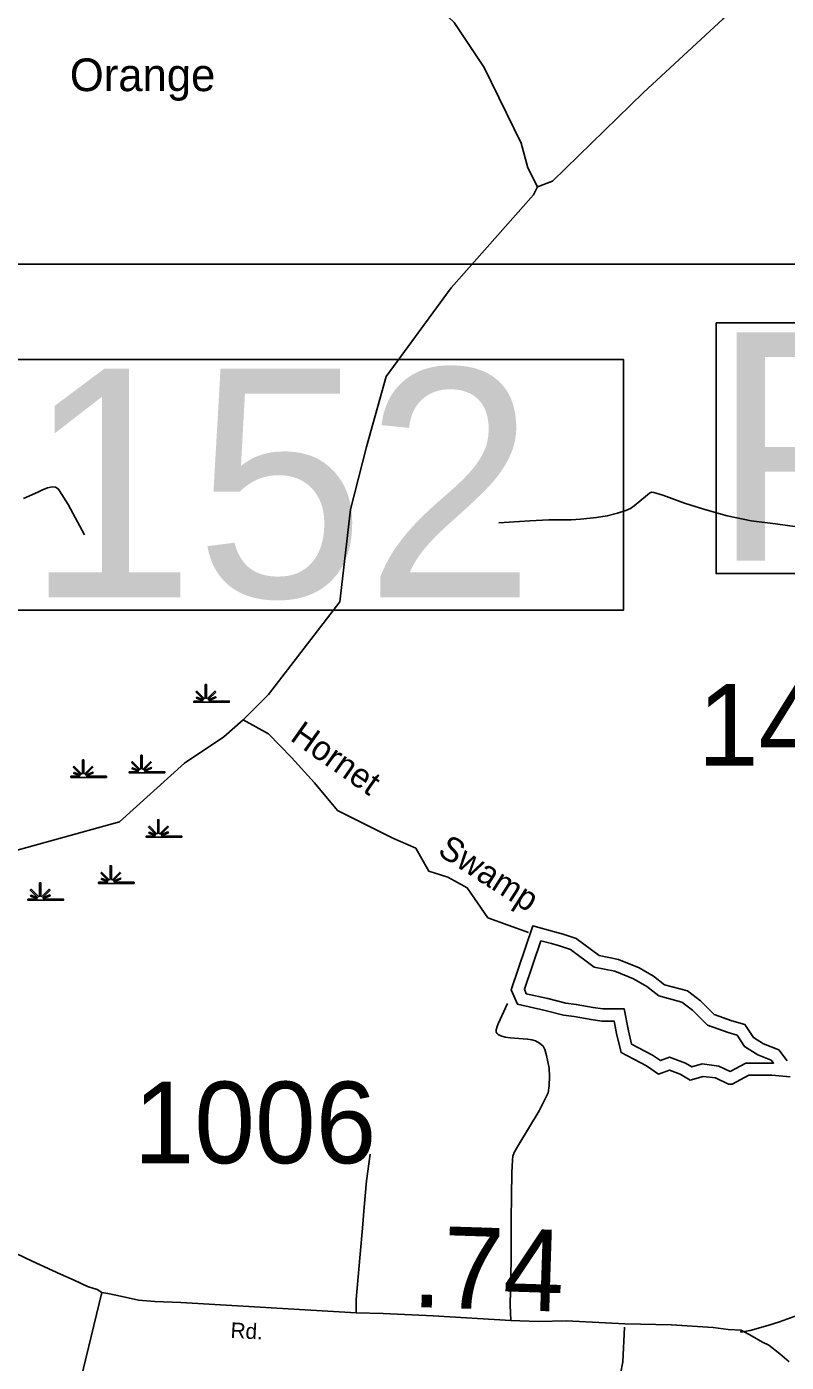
# Model space of a CAD drawing. Extents: x 2093524 to 2270757, y 289120 to 570408.
# Drawn here: x 2144558 to 2149214, y 495232 to 503417 of the extents above; entities that cross this region are included whole.
import ezdxf

# ---------------------------------------------------------------- set-up
doc = ezdxf.new("R2010")
doc.units = 0
for name, color, linetype in [('Exist Civil Demographics Community Label', 7, 'Continuous'), ('Exist Hydrographic Buffer Line', 7, 'Continuous'), ('Exist Hydrographic Creek Single Shore', 7, 'Continuous'), ('Exist Hydrographic Misc Water Feature', 7, 'Continuous'), ('Exist Hydrographic Pond Over 1500 Sq Ft', 7, 'Continuous'), ('Exist Hydrographic Swamp CELL', 7, 'Continuous'), ('Exist Hydrographic Swamp Label', 7, 'Continuous'), ('Exist Road Non-System Type 51', 7, 'Continuous'), ('Exist Road Secondary Mileage Hundredths English Label', 7, 'Continuous'), ('Exist Road Secondary Structure Pipe Number Label', 7, 'Continuous'), ('Exist Road Secondary Structure Standard Bridge Number Label', 7, 'Continuous'), ('Exist Road Secondary Type 51 Attributed', 7, 'Continuous'), ('Exist Road Secondary Type 51 Label', 7, 'Continuous'), ('Exist Road Secondary Type 51 Number Label', 7, 'Continuous'), ('Map Preparation Inset Cut Line', 7, 'Continuous')]:
    doc.layers.add(name, color=color, linetype=linetype)

msp = doc.modelspace()

# ---------------------------------------------------------------- linework, layer by layer
at = {"layer": 'Exist Hydrographic Buffer Line'}
msp.add_lwpolyline([(2147708.8, 497815.5), (2147608.6, 497518.4), (2147620.2, 497490.9), (2147752.7, 497461.5), (2147862.8, 497433.9), (2147926.2, 497424.9), (2148029.7, 497406.1), (2148088.9, 497397.6), (2148221.1, 497397.6), (2148246.3, 497263), (2148266.1, 497180.7), (2148395, 497114.3), (2148442.5, 497081.5), (2148497.5, 497101.2), (2148596, 497066), (2148635.4, 497041.8), (2148698.3, 497060.3), (2148800.9, 497047.4), (2148870.1, 497014.9), (2148965.6, 497066), (2149128.6, 497066), (2149136, 497065.4), (2149121.3, 497084), (2149039.9, 497116.6), (2148958.8, 497166.5), (2148913, 497237.3), (2148858, 497253.5), (2148731.8, 497297.4), (2148638.5, 497390.7), (2148574.3, 497439.8), (2148432.7, 497477.5), (2148358.9, 497535.5), (2148278.6, 497582), (2148163, 497629.1), (2148036.1, 497654.5), (2147890.5, 497761.2), (2147823.6, 497784.9), (2147774.8, 497798.2)], close=True, dxfattribs=at)
at = {"layer": 'Exist Hydrographic Creek Single Shore'}
for points in [[(2147689.9, 502435.5), (2147782, 502469.8), (2148337.9, 503013), (2148826.9, 503465.7), (2149092, 503877), (2149602.9, 504797.7)], [(2146640.8, 500842.6), (2146761.8, 501273.1), (2147159.8, 501816.3), (2147664.9, 502386.7), (2147689.9, 502435.5)], [(2145884.4, 499168.9), (2146039.6, 499324.2), (2146477.8, 499891.3), (2146542.8, 500457.5), (2146640.8, 500842.6)], [(2143139.8, 497586.6), (2143397.9, 497627.3), (2143555.8, 497712.7), (2143986.9, 498124), (2144327.9, 498323.8), (2145126.9, 498544), (2145524.9, 498903.4), (2145766.8, 499065.5), (2145884.4, 499168.9)], [(2147634.3, 497865.9), (2147385, 497955.3), (2147258, 498138.8), (2147140.4, 498204.6), (2147022.8, 498242.2), (2146971, 498331.6), (2146942.8, 498383.4), (2146801.7, 498444.5), (2146463, 498613.9), (2146321.9, 498783.2), (2146180.8, 498938.4), (2146039.6, 499084.3), (2145884.4, 499168.9)]]:
    msp.add_lwpolyline(points, dxfattribs=at)
at = {"layer": 'Exist Hydrographic Misc Water Feature'}
msp.add_line((2147689.9, 502435.5), (2147630.8, 502551.5), dxfattribs=at)
msp.add_lwpolyline([(2147630.8, 502551.5), (2147589, 502703.3), (2147362, 503167), (2147177.9, 503443), (2146776, 503825), (2146683.9, 503964.6), (2146589.8, 504563.6), (2146404.8, 504823.1), (2146337.8, 504972.1), (2146227.9, 505436.8), (2145916.8, 506010.6), (2145789.9, 506436.3), (2145678.7, 507058.5), (2145718.7, 507375.9), (2145876.8, 507467.8), (2146576.9, 507539.1), (2147033.9, 507625)], dxfattribs=at)
at = {"layer": 'Exist Hydrographic Pond Over 1500 Sq Ft'}
msp.add_lwpolyline([(2149219.6, 497080.3), (2149167.8, 497146.2), (2149073.7, 497183.8), (2149012.6, 497221.5), (2148960.8, 497301.4), (2148880.9, 497325), (2148772.7, 497362.6), (2148688, 497447.3), (2148608, 497508.4), (2148466.9, 497546), (2148401.1, 497597.8), (2148311.7, 497649.5), (2148184.7, 497701.3), (2148067.1, 497724.8), (2147926, 497828.3), (2147846, 497856.5), (2147794.2, 497870.6), (2147660.2, 497905.9), (2147528.5, 497515.5), (2147566.1, 497426.1), (2147735.4, 497388.5), (2147848.3, 497360.2), (2147914.2, 497350.8), (2148017.7, 497332), (2148083.5, 497322.6), (2148158.8, 497322.6), (2148172.9, 497247.3), (2148201.1, 497129.7), (2148356.4, 497049.8), (2148431.6, 496998), (2148497.5, 497021.5), (2148563.4, 496998), (2148624.5, 496960.4), (2148704.5, 496983.9), (2148779.7, 496974.5), (2148859.7, 496936.9), (2148883.2, 496936.9), (2148984.4, 496991), (2149125.5, 496991), (2149238.4, 496981.6)], dxfattribs=at)
at = {"layer": 'Exist Hydrographic Swamp CELL'}
for points in [[(2145582.2, 499284.2), (2145634.8, 499284.3), (2145636.9, 499287.9), (2145598.6, 499302.8), (2145601.5, 499307.9), (2145639.2, 499292.2), (2145640.8, 499295.1), (2145596.4, 499339.6), (2145601.5, 499344.8), (2145646.8, 499299.3), (2145653.1, 499301.7), (2145653.1, 499384.7), (2145660.4, 499384.7), (2145660.4, 499301.7), (2145666.7, 499299.3), (2145712, 499344.8), (2145717.1, 499339.6), (2145672.7, 499295.1), (2145674.7, 499291.5), (2145715.6, 499310.1), (2145718, 499305), (2145677.1, 499287.2), (2145678.7, 499284.3), (2145799.7, 499284.2), (2145799.7, 499277.1), (2145582.2, 499277.1)], [(2144829.6, 498823.2), (2144882.2, 498823.3), (2144884.2, 498826.9), (2144846, 498841.8), (2144848.9, 498846.9), (2144886.6, 498831.2), (2144888.2, 498834.1), (2144843.8, 498878.6), (2144848.9, 498883.8), (2144894.2, 498838.3), (2144900.5, 498840.7), (2144900.5, 498923.7), (2144907.7, 498923.7), (2144907.7, 498840.7), (2144914.1, 498838.3), (2144959.4, 498883.8), (2144964.5, 498878.6), (2144920.1, 498834.1), (2144922.1, 498830.5), (2144963, 498849.1), (2144965.4, 498844.1), (2144924.4, 498826.2), (2144926, 498823.3), (2145047.1, 498823.2), (2145047.1, 498816.1), (2144829.6, 498816.1)], [(2145187.1, 498851.5), (2145239.7, 498851.5), (2145241.7, 498855.1), (2145203.5, 498870), (2145206.4, 498875.2), (2145244.1, 498859.4), (2145245.7, 498862.3), (2145201.3, 498906.9), (2145206.4, 498912), (2145251.7, 498866.5), (2145258, 498868.9), (2145258, 498952), (2145265.3, 498952), (2145265.2, 498868.9), (2145271.6, 498866.5), (2145316.9, 498912), (2145322, 498906.9), (2145277.6, 498862.3), (2145279.6, 498858.7), (2145320.5, 498877.3), (2145322.9, 498872.3), (2145281.9, 498854.5), (2145283.6, 498851.5), (2145404.6, 498851.5), (2145404.6, 498844.4), (2145187.1, 498844.4)], [(2145290.6, 498456.3), (2145343.2, 498456.4), (2145345.2, 498460), (2145307, 498474.8), (2145309.9, 498480), (2145347.6, 498464.3), (2145349.2, 498467.2), (2145304.7, 498511.7), (2145309.9, 498516.8), (2145355.2, 498471.4), (2145361.5, 498473.7), (2145361.5, 498556.8), (2145368.7, 498556.8), (2145368.7, 498473.7), (2145375, 498471.4), (2145420.4, 498516.8), (2145425.5, 498511.7), (2145381.1, 498467.2), (2145383.1, 498463.6), (2145424, 498482.2), (2145426.4, 498477.1), (2145385.4, 498459.3), (2145387, 498456.4), (2145508.1, 498456.3), (2145508.1, 498449.2), (2145290.6, 498449.2)], [(2144998.9, 498174.1), (2145051.5, 498174.2), (2145053.5, 498177.8), (2145015.3, 498192.6), (2145018.2, 498197.8), (2145055.9, 498182.1), (2145057.5, 498184.9), (2145013.1, 498229.5), (2145018.2, 498234.6), (2145063.5, 498189.1), (2145069.8, 498191.5), (2145069.8, 498274.6), (2145077.1, 498274.6), (2145077.1, 498191.5), (2145083.4, 498189.1), (2145128.7, 498234.6), (2145133.8, 498229.5), (2145089.4, 498184.9), (2145091.4, 498181.3), (2145132.3, 498199.9), (2145134.7, 498194.9), (2145093.8, 498177.1), (2145095.4, 498174.2), (2145216.4, 498174.1), (2145216.4, 498167), (2144998.9, 498167)], [(2144566.1, 498070.6), (2144618.8, 498070.7), (2144620.8, 498074.3), (2144582.5, 498089.1), (2144585.4, 498094.3), (2144623.2, 498078.6), (2144624.8, 498081.4), (2144580.3, 498126), (2144585.5, 498131.1), (2144630.7, 498085.6), (2144637.1, 498088), (2144637.1, 498171.1), (2144644.3, 498171.1), (2144644.3, 498088), (2144650.6, 498085.6), (2144695.9, 498131.1), (2144701.1, 498126), (2144656.6, 498081.4), (2144658.6, 498077.8), (2144699.5, 498096.4), (2144702, 498091.4), (2144661, 498073.6), (2144662.6, 498070.7), (2144783.7, 498070.6), (2144783.7, 498063.5), (2144566.1, 498063.5)]]:
    msp.add_lwpolyline(points, close=True, dxfattribs=at)
at = {"layer": 'Exist Road Non-System Type 51'}
for points in [[(2144912.5, 500303), (2144812.2, 500489), (2144759.9, 500572), (2144750.1, 500584.2), (2144734.3, 500594.5), (2144714.4, 500596.9), (2144686.3, 500591.5), (2144650, 500576.2), (2144625.7, 500564.7), (2144539, 500526.4)], [(2147451.7, 500376.1), (2147641.9, 500388.3), (2147758, 500394), (2147896, 500395.2), (2147952.1, 500398.1), (2148050.2, 500408.1), (2148116.5, 500418.8), (2148178.8, 500435.6), (2148231.1, 500452.5), (2148259.3, 500463.9), (2148281.7, 500479.5), (2148316.2, 500508.8), (2148363, 500547.9), (2148375.2, 500557.6), (2148383.3, 500561.4), (2148389.3, 500563.3), (2148401.3, 500563.1), (2148457, 500546), (2148590, 500497.3), (2148715.2, 500458.8), (2148852.4, 500420.1), (2148999.8, 500389.1), (2149147.4, 500370.2), (2149281, 500351.5)], [(2147525.8, 495489.2), (2147521.6, 495581.3), (2147527.2, 495859.2), (2147528.1, 496107.1), (2147531.9, 496395), (2147535.4, 496470.9), (2147537.9, 496494.9), (2147546.4, 496518.7), (2147575.3, 496566.1), (2147699.5, 496773.6), (2147753.6, 496882.5), (2147760.6, 496928.4), (2147763.7, 496984.3), (2147760.7, 497034.4), (2147744.3, 497112.7), (2147735, 497148.9), (2147723.4, 497169.1), (2147701.8, 497187.5), (2147676.1, 497202), (2147654.2, 497208.5), (2147628.3, 497213), (2147522.4, 497221.1), (2147490.5, 497223.7), (2147464.7, 497232.3), (2147448.8, 497240.6), (2147441, 497246.7), (2147435.1, 497254.8), (2147435.4, 497268.8), (2147441.9, 497290.7), (2147448.2, 497306.6), (2147504.7, 497431.4)], [(2146576.8, 495536.2), (2146578.4, 495616.2), (2146602, 495895.7), (2146617.1, 496053.4), (2146627.7, 496183.1), (2146641, 496344.9), (2146664.3, 496508.4)], [(2148017.8, 494793.5), (2148006.6, 494835.7), (2147990.3, 494918), (2147990.7, 494942), (2148027.4, 494975.3), (2148121, 495055.4), (2148176.2, 495114.3), (2148197.1, 495161.8), (2148212.6, 495235.5), (2148222.8, 495447.3)]]:
    msp.add_lwpolyline(points, dxfattribs=at)
at = {"layer": 'Exist Road Secondary Structure Pipe Number Label'}
msp.add_lwpolyline([(2148784.1, 501601), (2153848.6, 501601), (2153848.6, 500065.6), (2148784.1, 500065.6)], close=True, dxfattribs=at)
at = {"layer": 'Exist Road Secondary Structure Standard Bridge Number Label'}
msp.add_lwpolyline([(2144499.4, 501378.1), (2148215.3, 501378.1), (2148215.3, 499841.6), (2144499.4, 499841.6)], close=True, dxfattribs=at)
at = {"layer": 'Exist Road Secondary Type 51 Attributed'}
for points in [[(2145019.4, 495659.4), (2144989.8, 495678), (2144930.2, 495697.2), (2144848.9, 495734.8), (2144765.7, 495772.5), (2144591.3, 495852), (2144442.8, 495922.9), (2144296.2, 495993.9), (2144175.4, 496052.3), (2144050.5, 496108.8), (2143863.8, 496191.3), (2143783.3, 496248.1), (2143607.3, 496345.6), (2143271.8, 496548.9), (2143127.2, 496628), (2142995.2, 496691.7), (2142930.6, 496718.7), (2142852.5, 496743.8)], [(2150581.7, 496268.3), (2150255, 496057.2), (2150101.7, 495968.5), (2149992, 495897.8), (2149902.4, 495845.2), (2149772.7, 495760.5), (2149609.6, 495663.7), (2149536.4, 495633), (2149429.4, 495583.1), (2149306.4, 495529.6), (2149173.4, 495480.2), (2149101, 495457.7), (2148992.4, 495427.9), (2148936.2, 495417), (2148937.9, 495428.4)], [(2145019.4, 495659.4), (2144858.1, 494994.7), (2144688.3, 494304.2), (2144397.5, 493166.2), (2144269.8, 492680.8), (2144152.8, 492231.2), (2144098.6, 492020.3), (2144035.4, 491759.6), (2144019.6, 491669.9), (2144016.4, 491612), (2144023.2, 491549.9), (2144026.6, 491521.8), (2144039.3, 491453.6), (2144059.8, 491383.2), (2144095.7, 491278.5), (2144197.7, 490976.5), (2144316.6, 490626.1), (2144380.9, 490440.9), (2144422.7, 490328), (2144460.3, 490211.3), (2144497.5, 490068.6), (2144518.1, 490000.2)], [(2148937.9, 495428.4), (2148857.4, 495433.9), (2148765.9, 495445), (2148510.7, 495461.7), (2148225, 495467.2), (2147867.2, 495486.7), (2147693.6, 495481.9), (2147525.8, 495489.2), (2147050.4, 495516.8), (2146742.7, 495530.9), (2146576.8, 495536.2), (2145502.1, 495597.8), (2145344.3, 495604.9), (2145242.5, 495613), (2145142.9, 495635), (2145055.3, 495654.7), (2145019.4, 495659.4)], [(2149231.9, 495234.1), (2149173.6, 495284.1), (2149106.2, 495337.3), (2149068.6, 495356), (2149004.4, 495392.3), (2148937.9, 495428.4)]]:
    msp.add_lwpolyline(points, dxfattribs=at)
at = {"layer": 'Map Preparation Inset Cut Line'}
msp.add_lwpolyline([(2134775.8, 516144.3), (2162949.3, 516144.3), (2162949.3, 501960.7), (2134775.8, 501960.7)], close=True, dxfattribs=at)

# ---------------------------------------------------------------- texts
at = {"layer": 'Exist Civil Demographics Community Label'}
msp.add_text('Orange', height=200, dxfattribs=at).set_placement((2144822.5, 503021.8))
at = {"layer": 'Exist Hydrographic Swamp Label'}
for s, rotation, p in [('Hornet', 324.82882, (2146166.1, 499047.9)), ('Swamp', 327.43365, (2147070, 498346.7))]:
    msp.add_text(s, height=150, rotation=rotation, dxfattribs=at).set_placement(p)
at = {"layer": 'Exist Road Secondary Mileage Hundredths English Label'}
msp.add_text('.74', height=500, rotation=358.16959, dxfattribs=at).set_placement((2146916.3, 495571.7))
at = {"layer": 'Exist Road Secondary Structure Pipe Number Label'}
msp.add_text('P155', height=1400, dxfattribs=at).set_placement((2148755.6, 500144.7))
at = {"layer": 'Exist Road Secondary Structure Standard Bridge Number Label'}
msp.add_text('152', height=1400, dxfattribs=at).set_placement((2144549.6, 499920.7))
at = {"layer": 'Exist Road Secondary Type 51 Label'}
msp.add_text('Rd.', height=95, rotation=356.71961, dxfattribs=at).set_placement((2145805.7, 495382.6))
at = {"layer": 'Exist Road Secondary Type 51 Number Label'}
for s, p in [('1456', (2148671.9, 498887.7)), ('1006', (2145213.7, 496452))]:
    msp.add_text(s, height=500, dxfattribs=at).set_placement(p)

doc.saveas('drawing.dxf')
